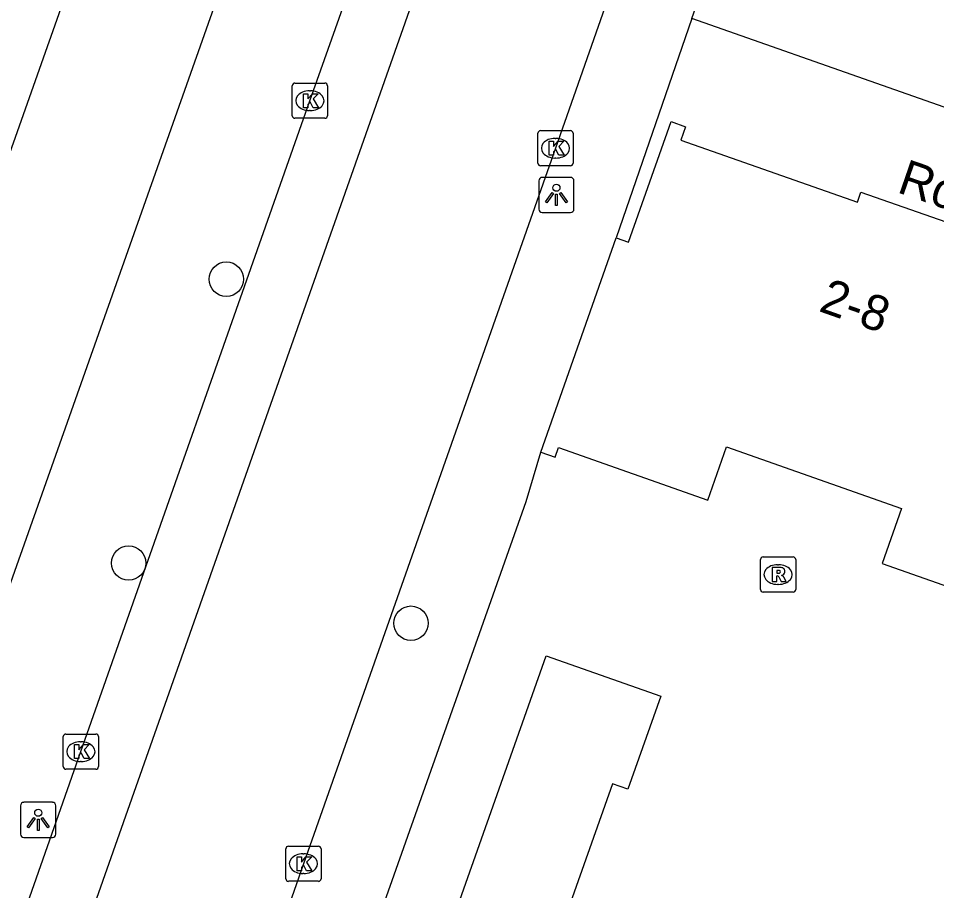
# Model space of a CAD drawing. Extents: x 163268 to 164360, y 381529 to 382285.
# Drawn here: x 163784.66 to 163810.76, y 381929.8 to 381954.59 of the extents above; entities that cross this region are included whole.
import ezdxf

# ---------------------------------------------------------------- set-up
doc = ezdxf.new("R2010")
doc.units = 0
for name, color, linetype in [('IMGEO_Boom', 7, 'Continuous'), ('IMGEO_Kolk', 7, 'Continuous'), ('IMGEO_Lichtpunt', 7, 'Continuous'), ('IMGEO_Openbare_ruimte_label', 7, 'Continuous'), ('IMGEO_Pand', 7, 'Continuous'), ('IMGEO_Pand_nummerreeks', 7, 'Continuous'), ('IMGEO_Rijbaan_lokaal_open', 7, 'Continuous'), ('IMGEO_Rioolput', 7, 'Continuous'), ('IMGEO_Voetpad_open', 7, 'Continuous')]:
    doc.layers.add(name, color=color, linetype=linetype)

msp = doc.modelspace()

# ---------------------------------------------------------------- linework, layer by layer
at = {"layer": 'IMGEO_Boom'}
for centre in [(163790.573, 381947.177), (163787.797, 381939.109), (163795.82, 381937.4)]:
    msp.add_circle(centre, 0.489, dxfattribs=at)
at = {"layer": 'IMGEO_Kolk'}
for p, q in [((163792.448, 381951.823), (163792.448, 381952.675)), ((163792.523, 381952.749), (163793.375, 381952.749)), ((163792.936, 381952.529), (163792.961, 381952.529)), ((163793.449, 381952.675), (163793.449, 381951.823)), ((163792.959, 381951.969), (163792.934, 381951.969)), ((163793.375, 381951.749), (163792.523, 381951.749)), ((163799.426, 381950.473), (163799.426, 381951.325)), ((163799.501, 381951.399), (163800.353, 381951.399)), ((163800.427, 381951.325), (163800.427, 381950.473)), ((163799.914, 381951.179), (163799.939, 381951.179)), ((163799.937, 381950.619), (163799.912, 381950.619)), ((163800.353, 381950.399), (163799.501, 381950.399)), ((163786.015, 381934.25), (163786.867, 381934.25)), ((163785.94, 381933.324), (163785.94, 381934.176)), ((163786.428, 381934.03), (163786.453, 381934.03)), ((163786.941, 381934.176), (163786.941, 381933.324)), ((163786.451, 381933.47), (163786.426, 381933.47)), ((163786.867, 381933.25), (163786.015, 381933.25)), ((163792.263, 381930.138), (163792.263, 381930.99)), ((163792.338, 381931.064), (163793.19, 381931.064)), ((163792.751, 381930.844), (163792.776, 381930.844)), ((163793.264, 381930.99), (163793.264, 381930.138)), ((163793.19, 381930.064), (163792.338, 381930.064)), ((163792.774, 381930.284), (163792.749, 381930.284))]:
    msp.add_line(p, q, dxfattribs=at)
for points in [[(163792.448, 381951.823), (163792.448, 381952.675)], [(163792.523, 381952.749), (163793.375, 381952.749)], [(163793.449, 381952.675), (163793.449, 381951.823)], [(163792.769, 381952.449), (163792.892, 381952.449), (163792.892, 381952.298), (163793.022, 381952.449), (163793.186, 381952.449), (163793.04, 381952.298), (163793.193, 381952.049), (163793.041, 381952.049), (163792.956, 381952.213), (163792.892, 381952.146), (163792.892, 381952.049), (163792.769, 381952.049), (163792.769, 381952.449)], [(163793.375, 381951.749), (163792.523, 381951.749)], [(163799.426, 381950.473), (163799.426, 381951.325)], [(163799.501, 381951.399), (163800.353, 381951.399)], [(163800.427, 381951.325), (163800.427, 381950.473)], [(163799.747, 381951.099), (163799.87, 381951.099), (163799.87, 381950.948), (163800, 381951.099), (163800.164, 381951.099), (163800.018, 381950.948), (163800.171, 381950.699), (163800.019, 381950.699), (163799.934, 381950.863), (163799.87, 381950.796), (163799.87, 381950.699), (163799.747, 381950.699), (163799.747, 381951.099)], [(163800.353, 381950.399), (163799.501, 381950.399)], [(163786.015, 381934.25), (163786.867, 381934.25)], [(163785.94, 381933.324), (163785.94, 381934.176)], [(163786.941, 381934.176), (163786.941, 381933.324)], [(163786.261, 381933.95), (163786.384, 381933.95), (163786.384, 381933.799), (163786.514, 381933.95), (163786.678, 381933.95), (163786.532, 381933.799), (163786.685, 381933.55), (163786.533, 381933.55), (163786.448, 381933.714), (163786.384, 381933.647), (163786.384, 381933.55), (163786.261, 381933.55), (163786.261, 381933.95)], [(163786.867, 381933.25), (163786.015, 381933.25)], [(163792.263, 381930.138), (163792.263, 381930.99)], [(163792.338, 381931.064), (163793.19, 381931.064)], [(163793.264, 381930.99), (163793.264, 381930.138)], [(163792.584, 381930.764), (163792.707, 381930.764), (163792.707, 381930.613), (163792.837, 381930.764), (163793.001, 381930.764), (163792.855, 381930.613), (163793.008, 381930.364), (163792.856, 381930.364), (163792.771, 381930.528), (163792.707, 381930.461), (163792.707, 381930.364), (163792.584, 381930.364), (163792.584, 381930.764)], [(163793.19, 381930.064), (163792.338, 381930.064)]]:
    msp.add_lwpolyline(points, dxfattribs=at)
for centre, start, end in [((163792.525, 381952.673), 91.552, 178.448), ((163792.525, 381952.673), 91.552, 178.448), ((163793.373, 381952.673), 1.552, 88.448), ((163793.373, 381952.673), 1.552, 88.448), ((163792.525, 381951.825), 181.552, 268.448), ((163792.525, 381951.825), 181.552, 268.448), ((163793.373, 381951.825), 271.552, 358.448), ((163793.373, 381951.825), 271.552, 358.448), ((163799.503, 381951.323), 91.552, 178.448), ((163799.503, 381951.323), 91.552, 178.448), ((163800.351, 381951.323), 1.552, 88.448), ((163800.351, 381951.323), 1.552, 88.448), ((163799.503, 381950.475), 181.552, 268.448), ((163799.503, 381950.475), 181.552, 268.448), ((163800.351, 381950.475), 271.552, 358.448), ((163800.351, 381950.475), 271.552, 358.448), ((163786.017, 381934.174), 91.552, 178.448), ((163786.017, 381934.174), 91.552, 178.448), ((163786.865, 381934.174), 1.552, 88.448), ((163786.865, 381934.174), 1.552, 88.448), ((163786.017, 381933.326), 181.552, 268.448), ((163786.017, 381933.326), 181.552, 268.448), ((163786.865, 381933.326), 271.552, 358.448), ((163786.865, 381933.326), 271.552, 358.448), ((163792.34, 381930.988), 91.552, 178.448), ((163792.34, 381930.988), 91.552, 178.448), ((163793.188, 381930.988), 1.552, 88.448), ((163793.188, 381930.988), 1.552, 88.448), ((163792.34, 381930.14), 181.552, 268.448), ((163792.34, 381930.14), 181.552, 268.448), ((163793.188, 381930.14), 271.552, 358.448), ((163793.188, 381930.14), 271.552, 358.448)]:
    msp.add_arc(centre, 0.0765, start, end, dxfattribs=at)
for centre, major_axis, ratio, start_param, end_param in [((163792.935, 381952.249), (-0.387, 0.002), 0.722429, 4.712389, 7.853982), ((163792.96, 381952.249), (-0.39, 0.002), 0.717154, 1.570796, 4.712389), ((163799.913, 381950.899), (-0.387, 0.002), 0.722429, 4.712389, 7.853982), ((163799.938, 381950.899), (-0.39, 0.002), 0.717154, 1.570796, 4.712389), ((163786.427, 381933.75), (-0.387, 0.002), 0.722429, 4.712389, 7.853982), ((163786.452, 381933.75), (-0.39, 0.002), 0.717154, 1.570796, 4.712389), ((163792.75, 381930.564), (-0.387, 0.002), 0.722429, 4.712389, 7.853982), ((163792.775, 381930.564), (-0.39, 0.002), 0.717154, 1.570796, 4.712389)]:
    msp.add_ellipse(centre, major_axis=major_axis, ratio=ratio, start_param=start_param, end_param=end_param, dxfattribs=at)
at = {"layer": 'IMGEO_Lichtpunt'}
for p, q in [((163799.455, 381949.976), (163799.455, 381949.169)), ((163799.455, 381949.976), (163799.455, 381949.169)), ((163800.357, 381950.071), (163799.549, 381950.071)), ((163800.357, 381950.071), (163799.549, 381950.071)), ((163800.451, 381949.169), (163800.451, 381949.976)), ((163800.451, 381949.169), (163800.451, 381949.976)), ((163799.549, 381949.075), (163800.357, 381949.075)), ((163799.549, 381949.075), (163800.357, 381949.075)), ((163784.729, 381932.214), (163784.729, 381931.407)), ((163784.729, 381932.214), (163784.729, 381931.407)), ((163785.631, 381932.309), (163784.823, 381932.309)), ((163785.631, 381932.309), (163784.823, 381932.309)), ((163785.725, 381931.407), (163785.725, 381932.214)), ((163785.725, 381931.407), (163785.725, 381932.214)), ((163784.823, 381931.313), (163785.631, 381931.313)), ((163784.823, 381931.313), (163785.631, 381931.313))]:
    msp.add_line(p, q, dxfattribs=at)
for points in [[(163799.829, 381949.64), (163799.868, 381949.612), (163799.68, 381949.35), (163799.642, 381949.377), (163799.829, 381949.64)], [(163800.041, 381949.612), (163800.079, 381949.639), (163800.266, 381949.377), (163800.227, 381949.349), (163800.041, 381949.612)], [(163799.931, 381949.592), (163799.978, 381949.592), (163799.978, 381949.27), (163799.931, 381949.27), (163799.931, 381949.592)], [(163785.103, 381931.878), (163785.142, 381931.85), (163784.954, 381931.588), (163784.916, 381931.615), (163785.103, 381931.878)], [(163785.315, 381931.85), (163785.353, 381931.877), (163785.54, 381931.615), (163785.501, 381931.587), (163785.315, 381931.85)], [(163785.205, 381931.83), (163785.252, 381931.83), (163785.252, 381931.508), (163785.205, 381931.508), (163785.205, 381931.83)]]:
    msp.add_lwpolyline(points, dxfattribs=at)
for centre in [(163799.954, 381949.774), (163785.228, 381932.012)]:
    msp.add_circle(centre, 0.0994, dxfattribs=at)
for centre, start, end in [((163799.549, 381949.976), 90, 180), ((163799.549, 381949.976), 90, 180), ((163800.357, 381949.976), 0, 90), ((163800.357, 381949.976), 0, 90), ((163799.549, 381949.169), 180, 270), ((163799.549, 381949.169), 180, 270), ((163800.357, 381949.169), 270, 0), ((163800.357, 381949.169), 270, 360), ((163784.823, 381932.214), 90, 180), ((163784.823, 381932.214), 90, 180), ((163785.631, 381932.214), 0, 90), ((163785.631, 381932.214), 0, 90), ((163784.823, 381931.407), 180, 270), ((163784.823, 381931.407), 180, 270), ((163785.631, 381931.407), 270, 0), ((163785.631, 381931.407), 270, 360)]:
    msp.add_arc(centre, 0.0946, start, end, dxfattribs=at)
at = {"layer": 'IMGEO_Pand'}
for points in [[(163784.018, 381949.629), (163786.05, 381955.385)], [(163801.654, 381948.349), (163802.004, 381948.226), (163803.21, 381951.656), (163803.625, 381951.51), (163803.49, 381951.125), (163808.504, 381949.363), (163808.606, 381949.654), (163811.616, 381948.596), (163811.511, 381948.296), (163816.643, 381946.492), (163816.757, 381946.815), (163816.929, 381946.755)], [(163799.514, 381942.258), (163801.654, 381948.349)], [(163799.514, 381942.258), (163799.918, 381942.116), (163800.015, 381942.39), (163804.255, 381940.9), (163804.785, 381942.408), (163809.76, 381940.659), (163809.211, 381939.097), (163813.49, 381937.593), (163813.391, 381937.31), (163813.612, 381937.232)], [(163794.479, 381921.807), (163799.663, 381936.474), (163802.92, 381935.323), (163801.986, 381932.681), (163801.545, 381932.837), (163798.288, 381923.623), (163798.75, 381923.459), (163797.756, 381920.649)]]:
    msp.add_lwpolyline(points, dxfattribs=at)
at = {"layer": 'IMGEO_Rijbaan_lokaal_open'}
for points in [[(163800.18, 381967.343), (163780.576, 381911.693)], [(163805.033, 381965.475), (163799.926, 381950.899), (163792.763, 381930.564), (163785.986, 381911.164), (163785.506, 381909.865)]]:
    msp.add_lwpolyline(points, dxfattribs=at)
at = {"layer": 'IMGEO_Rioolput'}
for p, q in [((163805.751, 381938.357), (163805.751, 381939.209)), ((163805.826, 381939.283), (163806.678, 381939.283)), ((163806.752, 381939.209), (163806.752, 381938.357)), ((163806.239, 381939.063), (163806.264, 381939.063)), ((163806.262, 381938.503), (163806.237, 381938.503)), ((163806.678, 381938.283), (163805.826, 381938.283))]:
    msp.add_line(p, q, dxfattribs=at)
for points in [[(163805.751, 381938.357), (163805.751, 381939.209)], [(163805.826, 381939.283), (163806.678, 381939.283)], [(163806.752, 381939.209), (163806.752, 381938.357)], [(163806.34, 381938.981), (163806.088, 381938.983), (163806.088, 381938.583)], [(163806.088, 381938.583), (163806.212, 381938.583), (163806.212, 381938.745), (163806.223, 381938.745)], [(163806.266, 381938.902), (163806.212, 381938.902), (163806.212, 381938.821)], [(163806.212, 381938.821), (163806.264, 381938.821)], [(163806.27, 381938.716), (163806.341, 381938.583), (163806.481, 381938.583), (163806.416, 381938.709)], [(163806.678, 381938.283), (163805.826, 381938.283)]]:
    msp.add_lwpolyline(points, dxfattribs=at)
for centre, radius, start, end in [((163805.828, 381939.207), 0.0765, 91.552, 178.448), ((163805.828, 381939.207), 0.0765, 91.552, 178.448), ((163806.676, 381939.207), 0.0765, 1.552, 88.448), ((163806.676, 381939.207), 0.0765, 1.552, 88.448), ((163806.339, 381938.871), 0.109, 350.3612, 89.416), ((163806.222, 381938.692), 0.0533, 26.0293, 88.6989), ((163806.248, 381939.01), 0.19, 274.7715, 282.9687), ((163806.272, 381938.806), 0.0964, 77.0061, 93.1865), ((163806.286, 381938.863), 0.0378, 276.6634, 79.6772), ((163806.337, 381938.871), 0.112, 277.5842, 350.9817), ((163806.321, 381938.656), 0.108, 29.5134, 73.7905), ((163805.828, 381938.359), 0.0765, 181.552, 268.448), ((163805.828, 381938.359), 0.0765, 181.552, 268.448), ((163806.676, 381938.359), 0.0765, 271.552, 358.448), ((163806.676, 381938.359), 0.0765, 271.552, 358.448)]:
    msp.add_arc(centre, radius, start, end, dxfattribs=at)
for centre, major_axis, ratio, start_param, end_param in [((163806.238, 381938.783), (-0.387, 0.002), 0.722429, 4.712389, 7.853982), ((163806.263, 381938.783), (-0.39, 0.002), 0.717154, 1.570796, 4.712389)]:
    msp.add_ellipse(centre, major_axis=major_axis, ratio=ratio, start_param=start_param, end_param=end_param, dxfattribs=at)
at = {"layer": 'IMGEO_Voetpad_open'}
for points in [[(163803.805, 381954.586), (163810.793, 381974.367), (163811.309, 381976.127)], [(163778.922, 381912.306), (163779.289, 381913.394), (163786.442, 381933.75), (163792.95, 381952.249), (163798.523, 381967.981)], [(163791.996, 381959.944), (163771.539, 381902.067)], [(163803.805, 381954.586), (163801.654, 381948.349)], [(163826.874, 381946.478), (163803.805, 381954.586)], [(163792.59, 381922.456), (163799.091, 381940.863), (163799.514, 381942.258)]]:
    msp.add_lwpolyline(points, dxfattribs=at)

# ---------------------------------------------------------------- texts
at = {"layer": 'IMGEO_Openbare_ruimte_label'}
msp.add_text('Roelofspad', height=1, rotation=340.9669, dxfattribs=at).set_placement((163809.6, 381949.655))
at = {"layer": 'IMGEO_Pand_nummerreeks'}
msp.add_text('2-8', height=1, rotation=340.5975, dxfattribs=at).set_placement((163807.376, 381946.279))

doc.saveas('drawing.dxf')
